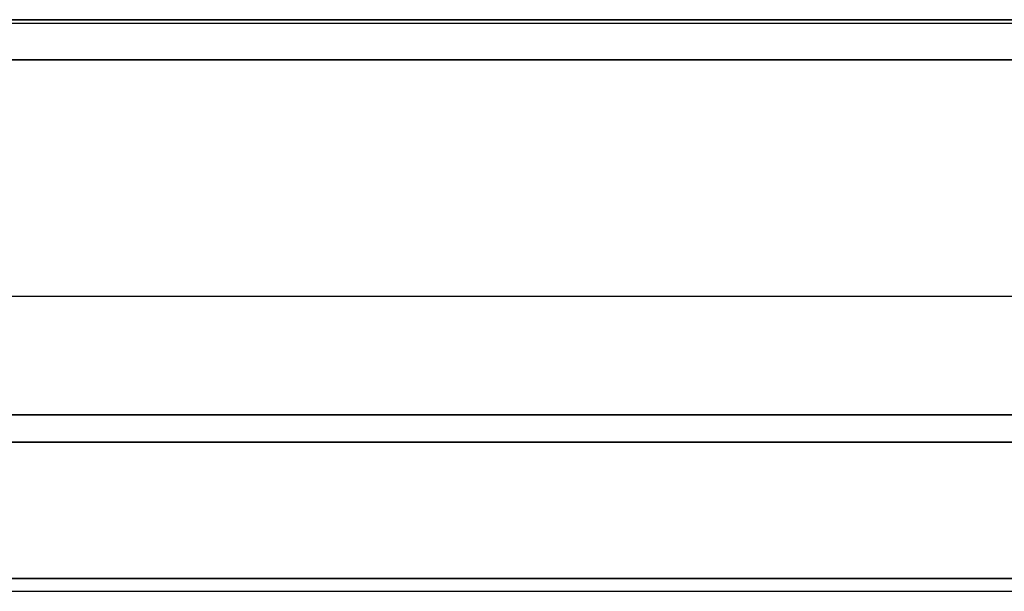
# Model space of a CAD drawing. Header units: millimetres. Extents: x -380 to 381, y -251 to 250.
# Tile 433 of 656: x 228 to 283, y -250 to -219. Entities that reach past the tile are written whole.
import ezdxf

# ---------------------------------------------------------------- set-up
doc = ezdxf.new("R2010")
doc.units = ezdxf.units.MM
doc.layers.add('Standard', color=18, linetype='Continuous', true_color=0x000000)

msp = doc.modelspace()

# ---------------------------------------------------------------- linework, layer by layer
at = {"layer": 'Standard', "color": 253, "true_color": 0xa1a1a1}
for p, q in [((109.2, -218.8, -29.75), (330.8, -218.8, -29.75)), ((109, -221, -29.85), (331, -221, -29.85)), ((364, -234, -0.75), (-364, -234, -0.75)), ((370.5, -240.5, -7), (-370.5, -240.5, -7)), ((365, -240.5, -20.75), (-365, -240.5, -20.75)), ((372, -242, -6.25), (-372, -242, -6.25)), ((365, -242, -20), (-365, -242, -20))]:
    msp.add_line(p, q, dxfattribs=at)
at = {"layer": 'Standard', "color": 18, "true_color": 0x000000}
msp.add_line((-378.5, -250.2, 0.813), (378.5, -250.2, 0.813), dxfattribs=at)
at = {"layer": 'Standard', "color": 253, "true_color": 0xa1a1a1}
for points in [[(331, -219, -47.7), (220, -219, -47.7), (109, -219, -47.7)], [(109.2, -218.8, -14), (220, -218.8, -14), (330.8, -218.8, -14)], [(330.8, -218.8, -45.5), (220, -218.8, -45.5), (109.2, -218.8, -45.5)], [(331, -221, -14), (220, -221, -14), (109, -221, -14)], [(331, -221, -45.7), (220, -221, -45.7), (109, -221, -45.7)], [(364, -234), (0, -234), (-364, -234)], [(364, -234, -1.5), (0, -234, -1.5), (-364, -234, -1.5)], [(370.5, -240.5, -12.5), (0, -240.5, -12.5), (-370.5, -240.5, -12.5)], [(-370.5, -240.5, -1.5), (0, -240.5, -1.5), (370.5, -240.5, -1.5)], [(365, -240.5, -27.5), (0, -240.5, -27.5), (-365, -240.5, -27.5)], [(-365, -240.5, -14), (0, -240.5, -14), (365, -240.5, -14)], [(-372, -242, -12.5), (0, -242, -12.5), (372, -242, -12.5)], [(-372, -242), (0, -242), (372, -242)], [(-365, -242, -12.5), (0, -242, -12.5), (365, -242, -12.5)], [(-365, -242, -27.5), (0, -242, -27.5), (365, -242, -27.5)]]:
    msp.add_open_spline(points, degree=2, dxfattribs=at)
at = {"layer": 'Standard', "color": 18, "true_color": 0x000000}
for points in [[(378.5, -249.5, 4), (0, -249.5, 4), (-378.5, -249.5, 4)], [(-378.5, -249.5), (0, -249.5), (378.5, -249.5)]]:
    msp.add_open_spline(points, degree=2, dxfattribs=at)

doc.saveas('drawing.dxf')
